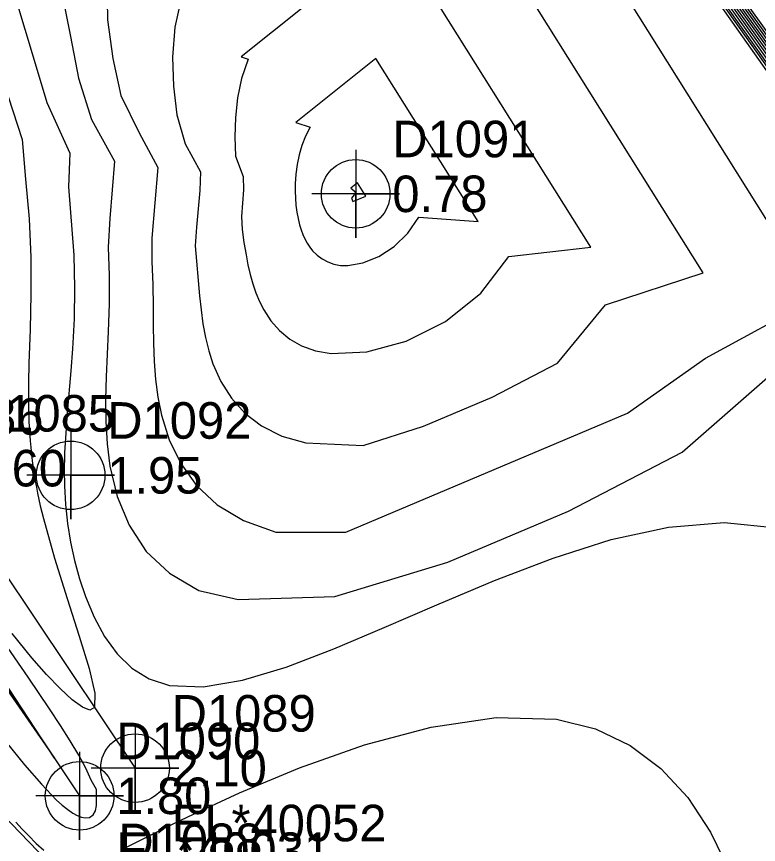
# Model space of a CAD drawing. Extents: x 2356077 to 2359823, y 225951 to 227822.
# Drawn here: x 2357535.8 to 2357586.5, y 226521.8 to 226578.4 of the extents above; entities that cross this region are included whole.
import ezdxf

# ---------------------------------------------------------------- set-up
doc = ezdxf.new("R2010")
doc.units = 0
for name, color, linetype in [('DTM Contours Major', 7, 'Continuous'), ('DTM Contours Minor', 7, 'Continuous'), ('Exist DTM Breakline', 7, 'Continuous'), ('Exist DTM Breakline Cogo Comment', 7, 'Continuous'), ('Exist DTM Breakline Cogo Elevation', 7, 'Continuous'), ('Exist DTM Breakline Cogo Number', 7, 'Continuous'), ('Exist DTM Breakline Cogo Point CELL', 7, 'Continuous'), ('Exist DTM Drainline', 7, 'Continuous'), ('Exist DTM Drainline Cogo Comment', 7, 'Continuous'), ('Exist DTM Drainline Cogo Elevation', 7, 'Continuous'), ('Exist DTM Drainline Cogo Number', 7, 'Continuous'), ('Exist DTM Drainline Cogo Point CELL', 7, 'Continuous'), ('Exist DTM Regular Point CELL', 7, 'Continuous'), ('Exist DTM Regular Point Cogo Elevation', 7, 'Continuous'), ('Exist DTM Regular Point Cogo Number', 7, 'Continuous'), ('Exist DTM Regular Point Underwater CELL', 7, 'Continuous'), ('Exist DTM Regular Point Underwater Cogo Elevation', 7, 'Continuous'), ('Exist DTM Regular Point Underwater Cogo Number', 7, 'Continuous')]:
    doc.layers.add(name, color=color, linetype=linetype)

msp = doc.modelspace()

# ---------------------------------------------------------------- linework, layer by layer
at = {"layer": 'DTM Contours Major'}
for points in [[(2357583.831, 226581.677), (2357589.103, 226574.309)], [(2357583.101, 226581.413), (2357592.803, 226567.744)], [(2357535.909, 226579.183), (2357536.895, 226575.856), (2357537.908, 226572.518), (2357539.475, 226569.061), (2357539.398, 226566.74), (2357539.75, 226562.075), (2357539.808, 226559.853), (2357539.772, 226557.72), (2357539.666, 226555.681), (2357539.552, 226554.174), (2357539.301, 226551.302), (2357539.194, 226549.918), (2357539.12, 226548.557), (2357539.094, 226547.211), (2357539.105, 226546.469), (2357539.109, 226546.32), (2357539.186, 226545.028), (2357539.327, 226543.74), (2357539.533, 226542.462), (2357539.807, 226541.199), (2357540.149, 226539.956), (2357540.56, 226538.739), (2357541.148, 226537.328), (2357541.857, 226536.01), (2357542.706, 226534.835), (2357543.714, 226533.852), (2357544.902, 226533.109), (2357546.287, 226532.655), (2357548.592, 226532.559), (2357551.27, 226533.019), (2357554.263, 226533.924), (2357557.513, 226535.16), (2357560.963, 226536.615), (2357564.553, 226538.176), (2357568.507, 226539.844), (2357572.502, 226541.373), (2357576.485, 226542.63), (2357580.402, 226543.482), (2357584.198, 226543.798), (2357587.819, 226543.444)], [(2357560.396, 226575.523), (2357554.933, 226571.149), (2357555.9, 226570.835), (2357555.583, 226570.219), (2357555.334, 226569.582), (2357555.146, 226568.931), (2357555.013, 226568.272), (2357554.929, 226567.611), (2357554.887, 226566.956), (2357554.881, 226566.458), (2357554.897, 226565.969), (2357554.934, 226565.491), (2357554.994, 226565.027), (2357555.077, 226564.579), (2357555.182, 226564.149), (2357555.286, 226563.812), (2357555.407, 226563.49), (2357555.544, 226563.184), (2357555.7, 226562.896), (2357555.876, 226562.628), (2357556.071, 226562.38), (2357556.377, 226562.074), (2357556.721, 226561.816), (2357557.104, 226561.611), (2357557.525, 226561.465), (2357557.981, 226561.382), (2357558.472, 226561.369), (2357559.512, 226561.551), (2357560.6, 226561.993), (2357561.653, 226562.676), (2357562.59, 226563.579), (2357563.33, 226564.679), (2357567.391, 226564.369), (2357560.396, 226575.523)], [(2357535.117, 226528.788), (2357536.385, 226527.244), (2357537.541, 226525.904), (2357538.573, 226524.831), (2357538.965, 226524.475), (2357539.332, 226524.178), (2357539.672, 226523.942), (2357539.985, 226523.766), (2357540.27, 226523.654), (2357540.524, 226523.605), (2357540.833, 226523.647), (2357541.071, 226523.811), (2357541.233, 226524.086), (2357541.312, 226524.463), (2357541.301, 226524.929), (2357541.301, 226525.54), (2357540.946, 226526.194), (2357540.574, 226527.001), (2357540.089, 226527.894), (2357539.505, 226528.871), (2357538.834, 226529.929), (2357538.088, 226531.065), (2357536.631, 226533.233), (2357535.015, 226535.587)]]:
    msp.add_lwpolyline(points, dxfattribs=at)
at = {"layer": 'DTM Contours Minor'}
for points in [[(2357566.757, 226603.735), (2357586.469, 226575.861), (2357618.004, 226531.33)], [(2357541.999, 226580.896), (2357542.05, 226578.156), (2357542.417, 226575.52), (2357542.975, 226572.988), (2357544.208, 226570.435), (2357545.494, 226568.071), (2357545.089, 226563.232), (2357545.078, 226561.636), (2357545.144, 226560.08), (2357545.174, 226558.543), (2357545.184, 226557.295), (2357545.199, 226556.054), (2357545.241, 226554.819), (2357545.331, 226553.588), (2357545.49, 226552.362), (2357545.74, 226551.139), (2357546.272, 226549.46), (2357547.058, 226547.842), (2357548.139, 226546.343), (2357549.556, 226545.02), (2357551.351, 226543.93), (2357553.563, 226543.132), (2357558.35, 226543.149), (2357577.587, 226551.287), (2357582.913, 226555.041), (2357590.463, 226559.132), (2357564.197, 226601.014)], [(2357571.478, 226599.186), (2357589.759, 226573.656)], [(2357547.109, 226579.73), (2357546.649, 226577.658), (2357546.492, 226575.619), (2357546.563, 226573.621), (2357546.789, 226571.672), (2357547.354, 226569.697), (2357548.41, 226567.767), (2357548.356, 226566.508), (2357548.145, 226563.987), (2357548.043, 226562.716), (2357548.343, 226559.298), (2357548.444, 226558.335), (2357548.573, 226557.387), (2357548.743, 226556.454), (2357548.968, 226555.538), (2357549.261, 226554.639), (2357549.801, 226553.432), (2357550.519, 226552.298), (2357551.437, 226551.275), (2357552.576, 226550.4), (2357553.957, 226549.71), (2357555.603, 226549.242), (2357559.532, 226549.07), (2357563.653, 226550.391), (2357568.339, 226552.373), (2357572.816, 226554.689), (2357576.078, 226558.682), (2357582.772, 226560.878), (2357562.93, 226592.517)], [(2357579.934, 226586.376), (2357588.226, 226574.739)], [(2357580.626, 226585.906), (2357589.703, 226573.202)], [(2357561.663, 226584.02), (2357551.182, 226575.629), (2357551.677, 226575.479), (2357551.217, 226574.158), (2357550.933, 226572.825), (2357550.792, 226571.489), (2357550.761, 226570.16), (2357550.805, 226568.848), (2357551.319, 226567.462), (2357551.351, 226566.539), (2357551.2, 226564.732), (2357551.257, 226563.831), (2357551.38, 226562.955), (2357551.521, 226562.103), (2357551.653, 226561.423), (2357551.804, 226560.761), (2357551.981, 226560.119), (2357552.19, 226559.499), (2357552.437, 226558.902), (2357552.729, 226558.332), (2357553.215, 226557.59), (2357553.805, 226556.921), (2357554.506, 226556.344), (2357555.323, 226555.877), (2357556.264, 226555.54), (2357557.335, 226555.352), (2357559.766, 226555.46), (2357562.456, 226556.192), (2357565.145, 226557.534), (2357567.57, 226559.474), (2357569.474, 226561.997), (2357575.082, 226562.623), (2357561.663, 226584.02)], [(2357581.496, 226583.927), (2357589.364, 226572.868)], [(2357581.938, 226582.789), (2357601.762, 226554.837)], [(2357584.333, 226580.459), (2357588.967, 226573.967)], [(2357583.703, 226580.04), (2357598.537, 226559.098)], [(2357538.979, 226579.794), (2357539.524, 226577.022), (2357540.075, 226574.186), (2357540.963, 226571.354), (2357542.525, 226568.498), (2357542.374, 226566.548), (2357542.21, 226564.589), (2357542.103, 226562.624), (2357542.165, 226560.677), (2357542.159, 226558.754), (2357542.103, 226556.849), (2357541.962, 226553.758), (2357541.92, 226552.224), (2357541.933, 226550.697), (2357542.025, 226549.176), (2357542.223, 226547.66), (2357542.719, 226545.586), (2357543.524, 226543.612), (2357544.697, 226541.83), (2357546.294, 226540.329), (2357548.294, 226539.159), (2357550.986, 226538.535), (2357557.598, 226538.743), (2357565.304, 226541.092), (2357573.552, 226544.581), (2357581.337, 226548.609), (2357587.352, 226553.869)], [(2357534.938, 226573.913), (2357536.231, 226569.977), (2357536.45, 226567.281), (2357536.702, 226564.57), (2357536.816, 226561.944), (2357536.817, 226559.421), (2357536.756, 226557.001), (2357536.682, 226554.688), (2357536.654, 226553.346), (2357536.65, 226552.026), (2357536.683, 226550.711), (2357536.765, 226549.384), (2357536.906, 226548.029), (2357537.118, 226546.628), (2357537.193, 226546.216), (2357537.275, 226545.799), (2357537.364, 226545.378), (2357537.459, 226544.95), (2357537.668, 226544.079), (2357538.429, 226541.357), (2357539.289, 226538.617), (2357540.12, 226536.043), (2357540.795, 226533.819), (2357541.184, 226532.13), (2357541.159, 226531.159), (2357540.854, 226530.984), (2357540.337, 226531.175), (2357539.644, 226531.678), (2357538.813, 226532.444), (2357537.882, 226533.42), (2357536.888, 226534.554), (2357535.539, 226536.207)], [(2357559.129, 226567.026), (2357558.683, 226566.669), (2357558.999, 226566.4), (2357558.947, 226566.294), (2357558.922, 226566.213), (2357558.719, 226565.976), (2357558.812, 226565.739), (2357559.701, 226566.115), (2357559.129, 226567.026)], [(2357526.183, 226545.357), (2357538.433, 226527.682), (2357527.69, 226544.036)], [(2357542.98, 226521.436), (2357543.727, 226521.801), (2357546.447, 226523.159), (2357547.533, 226523.69), (2357551.076, 226525.333), (2357555.179, 226527.04), (2357559.621, 226528.602), (2357564.178, 226529.813), (2357568.628, 226530.465), (2357572.748, 226530.351), (2357575.403, 226529.696), (2357577.776, 226528.567), (2357579.876, 226526.995), (2357581.707, 226525.01), (2357583.275, 226522.644), (2357584.586, 226519.927)], [(2357535.793, 226523.308), (2357536.23, 226522.833), (2357536.646, 226522.395), (2357537.185, 226521.861), (2357537.698, 226521.403)]]:
    msp.add_lwpolyline(points, dxfattribs=at)
at = {"layer": 'Exist DTM Breakline'}
for points in [[(2357651.399, 226483.521), (2357563.8, 226607.748), (2357545.521, 226633.163)], [(2357510.9, 226572.718), (2357481.998, 226569.118), (2357470.833, 226569.959), (2357460.975, 226564.72), (2357467.852, 226554.59), (2357500.454, 226550.522), (2357515.598, 226543.819), (2357540.288, 226518.223)], [(2357510.9, 226572.718), (2357530.214, 226547.517), (2357543.936, 226527.008)]]:
    msp.add_lwpolyline(points, dxfattribs=at)
at = {"layer": 'Exist DTM Breakline Cogo Point CELL'}
msp.add_lwpolyline([(2357543.936, 226530.008), (2357543.936, 226524.008), (2357543.936, 226527.008), (2357546.936, 226527.008), (2357540.936, 226527.008)], dxfattribs=at)
msp.add_circle((2357543.936, 226527.008), 2.344, dxfattribs=at)
at = {"layer": 'Exist DTM Drainline'}
msp.add_lwpolyline([(2357479.661, 226558.977), (2357500.417, 226560.44), (2357525.323, 226547.297), (2357540.146, 226525.119)], dxfattribs=at)
msp.add_spline([(2357699.586, 226858.192), (2357670.366, 226820.782), (2357623.327, 226796.892), (2357587.218, 226772.268), (2357568.803, 226744.252), (2357555.19, 226717.62), (2357555.017, 226695.126), (2357553.473, 226672.759), (2357563.697, 226642.736), (2357576.526, 226627.993), (2357663.798, 226499.169), (2357732.721, 226415.647), (2357803.211, 226342.215), (2357874.586, 226264.309)], degree=3, dxfattribs=at)
at = {"layer": 'Exist DTM Drainline Cogo Point CELL'}
msp.add_lwpolyline([(2357540.146, 226528.119), (2357540.146, 226522.119), (2357540.146, 226525.119), (2357543.146, 226525.119), (2357537.146, 226525.119)], dxfattribs=at)
msp.add_circle((2357540.146, 226525.119), 2.344, dxfattribs=at)
at = {"layer": 'Exist DTM Regular Point CELL'}
msp.add_lwpolyline([(2357539.536, 226550.029), (2357539.536, 226544.029), (2357539.536, 226547.029), (2357542.536, 226547.029), (2357536.536, 226547.029)], dxfattribs=at)
msp.add_circle((2357539.536, 226547.029), 2.344, dxfattribs=at)
at = {"layer": 'Exist DTM Regular Point Underwater CELL'}
msp.add_lwpolyline([(2357559.016, 226569.27), (2357559.016, 226563.27), (2357559.016, 226566.27), (2357562.016, 226566.27), (2357556.016, 226566.27)], dxfattribs=at)
msp.add_circle((2357559.016, 226566.27), 2.344, dxfattribs=at)

# ---------------------------------------------------------------- texts
at = {"layer": 'Exist DTM Breakline Cogo Comment'}
msp.add_text('EL*40052', height=2.5, dxfattribs=at).set_placement((2357546.436, 226522.008))
at = {"layer": 'Exist DTM Breakline Cogo Elevation'}
for s, p in [('2.60', (2357532.714, 226546.267)), ('2.10', (2357546.436, 226525.758))]:
    msp.add_text(s, height=2.5, dxfattribs=at).set_placement(p)
at = {"layer": 'Exist DTM Breakline Cogo Number'}
for s, p in [('D1085', (2357532.714, 226550.017)), ('D1089', (2357546.436, 226529.508)), ('D1088', (2357542.788, 226520.723))]:
    msp.add_text(s, height=2.5, dxfattribs=at).set_placement(p)
at = {"layer": 'Exist DTM Drainline Cogo Comment'}
msp.add_text('EL*40031', height=2.5, dxfattribs=at).set_placement((2357542.646, 226520.119))
at = {"layer": 'Exist DTM Drainline Cogo Elevation'}
msp.add_text('1.80', height=2.5, dxfattribs=at).set_placement((2357542.646, 226523.869))
at = {"layer": 'Exist DTM Drainline Cogo Number'}
for s, p in [('D1086', (2357527.823, 226549.797)), ('D1090', (2357542.646, 226527.619))]:
    msp.add_text(s, height=2.5, dxfattribs=at).set_placement(p)
at = {"layer": 'Exist DTM Regular Point Cogo Elevation'}
msp.add_text('1.95', height=2.5, dxfattribs=at).set_placement((2357542.036, 226545.779))
at = {"layer": 'Exist DTM Regular Point Cogo Number'}
msp.add_text('D1092', height=2.5, dxfattribs=at).set_placement((2357542.036, 226549.529))
at = {"layer": 'Exist DTM Regular Point Underwater Cogo Elevation'}
msp.add_text('0.78', height=2.5, dxfattribs=at).set_placement((2357561.516, 226565.02))
at = {"layer": 'Exist DTM Regular Point Underwater Cogo Number'}
msp.add_text('D1091', height=2.5, dxfattribs=at).set_placement((2357561.516, 226568.77))

doc.saveas('drawing.dxf')
